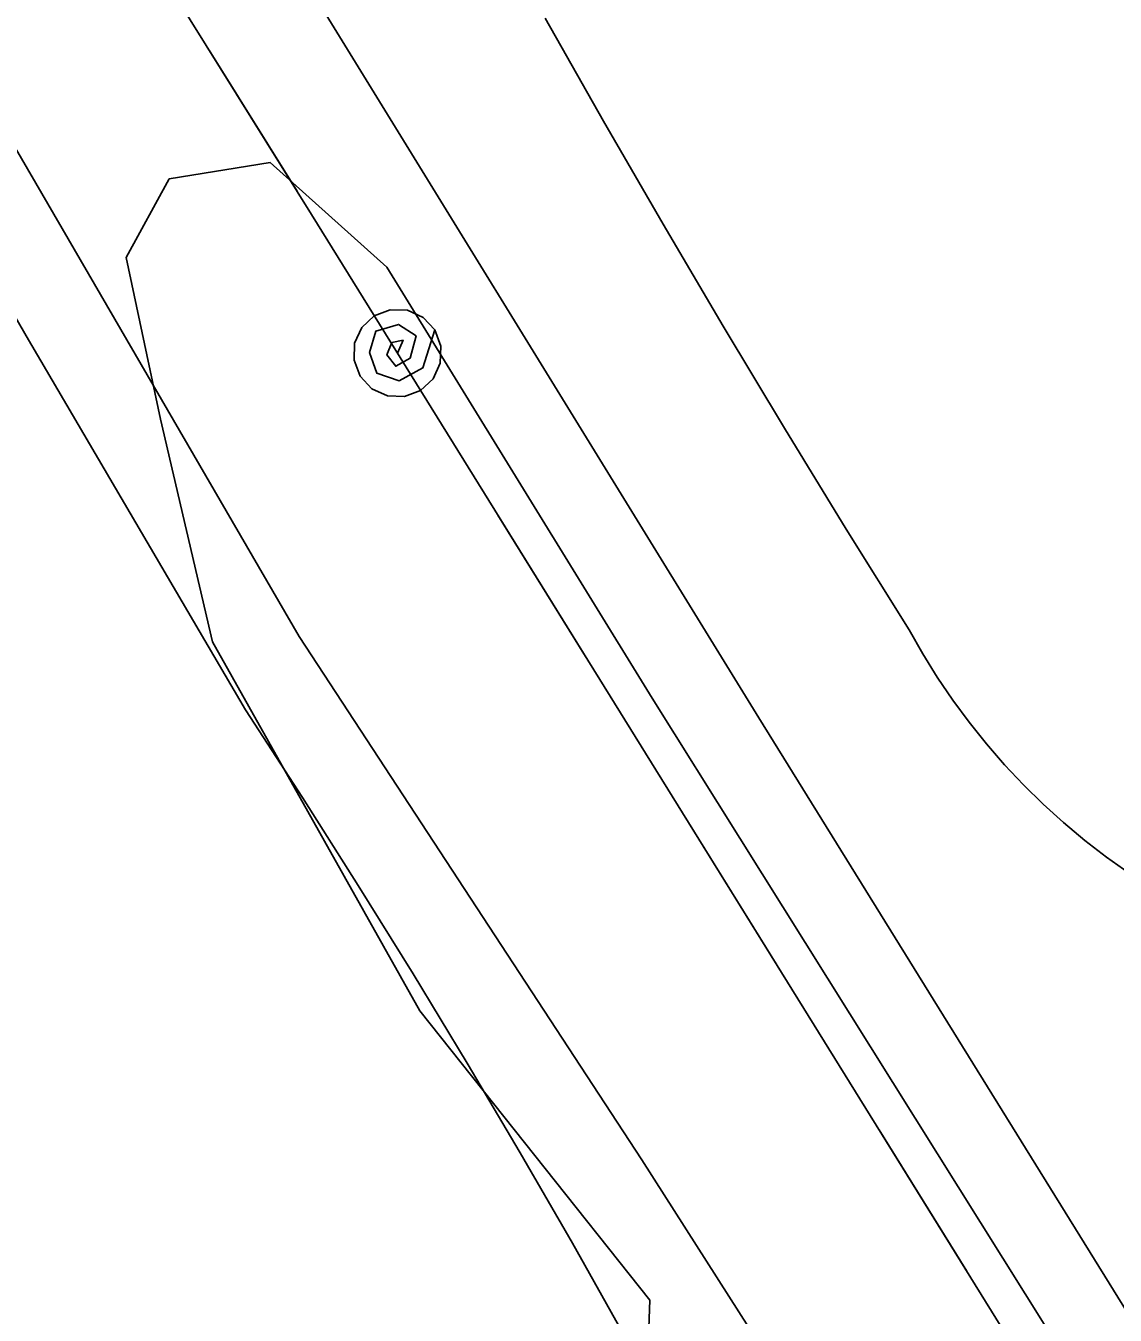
# Model space of a CAD drawing. Extents: x 3392644 to 3430565, y 576657 to 602123.
# Drawn here: x 3414599 to 3414822, y 592824.5 to 593088.3 of the extents above; entities that cross this region are included whole.
import ezdxf

# ---------------------------------------------------------------- set-up
doc = ezdxf.new("R2010")
doc.units = 0
for name, color, linetype in [('V-DTCH-CNTR', 7, 'Continuous'), ('V-RAIL-TRAK', 7, 'Continuous'), ('V-SITE-VEGE', 7, 'Continuous'), ('V-TOPO-SHOR', 7, 'Continuous'), ('V-UTIL-LINE', 7, 'Continuous')]:
    doc.layers.add(name, color=color, linetype=linetype)

msp = doc.modelspace()

# ---------------------------------------------------------------- linework, layer by layer
at = {"layer": 'V-DTCH-CNTR'}
for points in [[(3414721.32, 592820.61), (3414710.87, 592839.2), (3414700.21, 592857.68), (3414689.36, 592876.05), (3414678.31, 592894.3), (3414667.06, 592912.43), (3414655.62, 592930.43), (3414643.98, 592948.32), (3414599.09, 593024.87), (3414529.74, 593145.45), (3414455.23, 593264.03), (3414383.52, 593380.23), (3414304.83, 593508.56)], [(3414705.3, 593089.89), (3414717.27, 593068.77), (3414729.43, 593047.75), (3414741.75, 593026.83), (3414754.25, 593006.01), (3414766.92, 592985.3), (3414779.77, 592964.69), (3414782.56, 592959.79), (3414785.55, 592955), (3414788.73, 592950.33), (3414792.08, 592945.79), (3414795.62, 592941.38), (3414799.32, 592937.12), (3414803.19, 592933.01), (3414807.22, 592929.05), (3414811.4, 592925.26), (3414815.73, 592921.63), (3414820.19, 592918.17), (3414824.79, 592914.9)]]:
    msp.add_lwpolyline(points, dxfattribs=at)
at = {"layer": 'V-RAIL-TRAK'}
msp.add_lwpolyline([(3415387.89, 591913.76), (3415314.94, 592031.86), (3415216.59, 592191.84), (3415092.46, 592392.52), (3414982.43, 592568.86), (3414874.41, 592744.41), (3414749.06, 592946.68), (3414641.04, 593122.23), (3414531.8, 593301.77), (3414414.53, 593489.68), (3414306.1, 593666.03)], dxfattribs=at)
at = {"layer": 'V-SITE-VEGE'}
msp.add_lwpolyline([(3414724.94, 592778.36), (3414726.75, 592827.56), (3414679.63, 592886.77), (3414637.21, 592962.23), (3414626.56, 593007.79), (3414619.56, 593040.89), (3414628.38, 593056.99), (3414649.04, 593060.33), (3414672.91, 593038.93), (3414727.19, 592950.71), (3415103.61, 592349.73)], dxfattribs=at)
at = {"layer": 'V-TOPO-SHOR'}
msp.add_lwpolyline([(3414249.26, 593692.11), (3414278.1, 593645.32), (3414280.12, 593638.96), (3414282.56, 593627.05), (3414282.6, 593617.9), (3414281.04, 593611.13), (3414277.91, 593600.78), (3414283.56, 593581.72), (3414309.25, 593529.75), (3414381.33, 593417.54), (3414451.42, 593305.73), (3414550.78, 593142.59), (3414654.98, 592963.33), (3414725.05, 592856.29), (3414756.14, 592807.65)], dxfattribs=at)
at = {"layer": 'V-UTIL-LINE'}
for points in [[(3417186.86, 600288.88), (3415306.28, 597067.02), (3413990.57, 594815.96), (3413738.9, 594367.6), (3414019.19, 594062.86), (3414329.55, 593576.74), (3414657.47, 593049.71), (3414990.38, 592512.96), (3415312.2, 591995.33), (3416131.58, 590652.72), (3416386.42, 590188.31), (3416495.04, 589926.03), (3416596.26, 589669.81), (3416757.25, 589120.12), (3417006.47, 588058.73), (3418156.5, 588313.4), (3418409.93, 588351.91)], [(3414636.56, 593083.32), (3414654.52, 593054.45)], [(3414675.07, 593021.34), (3414676.22, 593023.97), (3414673.94, 593023.51), (3414672.91, 593020.97), (3414674.71, 593018.66), (3414677.68, 593020.32), (3414678.87, 593024.85), (3414675.31, 593027.21), (3414670.64, 593025.84), (3414669.38, 593021.44), (3414670.85, 593017.22), (3414675.42, 593015.68), (3414680.27, 593018.3), (3414682.72, 593026.08), (3414680.32, 593028.65), (3414677.12, 593030.1), (3414673.61, 593030.22), (3414670.33, 593028.98), (3414667.76, 593026.59), (3414666.31, 593023.39), (3414666.19, 593019.88), (3414667.42, 593016.59), (3414669.82, 593014.03), (3414673.02, 593012.57), (3414676.52, 593012.45), (3414679.81, 593013.69), (3414682.38, 593016.08), (3414683.83, 593019.28), (3414683.95, 593022.79), (3414682.72, 593026.08)], [(3414695.64, 592988.17), (3414713.56, 592959.28)], [(3414734.64, 592925.29), (3414752.56, 592896.39)], [(3414773.65, 592862.4), (3414791.57, 592833.51)]]:
    msp.add_lwpolyline(points, dxfattribs=at)

doc.saveas('drawing.dxf')
